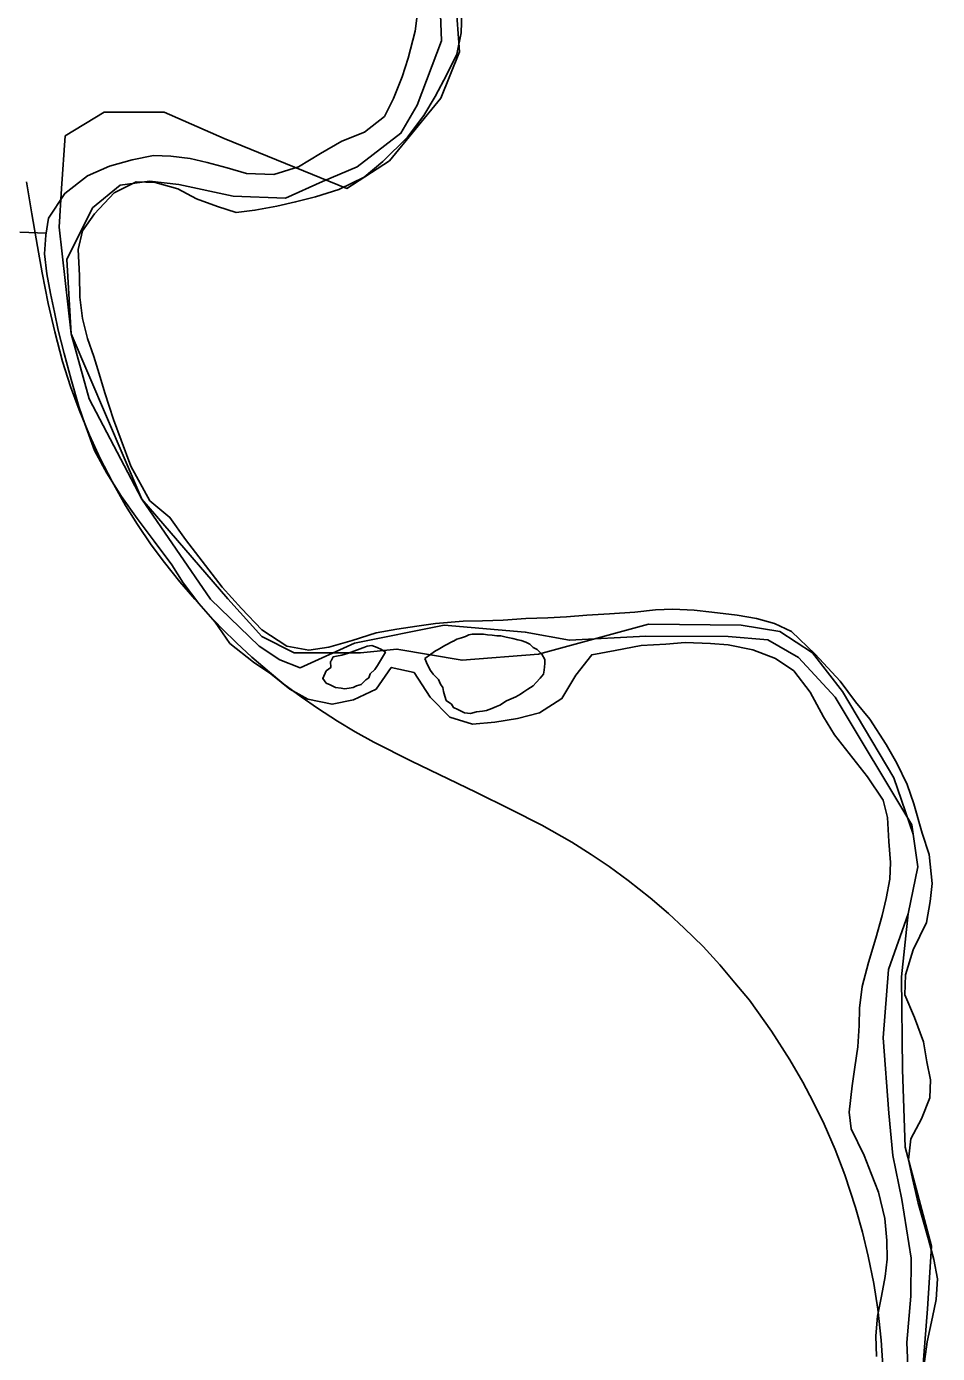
# Model space of a CAD drawing. Extents: x 2010165 to 2382125, y 1060529 to 1407316.
# Drawn here: x 2216436 to 2219163, y 1217199 to 1221171 of the extents above; entities that cross this region are included whole.
import ezdxf

# ---------------------------------------------------------------- set-up
doc = ezdxf.new("R2010")
doc.units = 0
for name, color, linetype in [('GM_X_Adjacent_County', 7, 'Continuous'), ('GM_X_Corporation', 7, 'Continuous'), ('GM_X_County', 7, 'Continuous'), ('GM_X_Major_River', 7, 'Continuous'), ('GM_X_Minor_River', 7, 'Continuous'), ('GM_X_Rail_Line', 7, 'Continuous')]:
    doc.layers.add(name, color=color, linetype=linetype)

msp = doc.modelspace()

# ---------------------------------------------------------------- linework, layer by layer
at = {"layer": 'GM_X_Adjacent_County'}
msp.add_lwpolyline([(2219118.3, 1217142.2), (2219133.3, 1217333.3), (2219144.6, 1217520.7), (2219065.9, 1217816.6), (2219058.4, 1218048.9), (2219054.6, 1218326.2), (2219075.1, 1218515), (2219103.6, 1218655.5), (2219090, 1218753.5), (2219032.2, 1218921.9), (2218878.6, 1219180.4), (2218788.6, 1219296.6), (2218691.2, 1219360.2), (2218575.1, 1219379), (2218297.8, 1219382.7), (2217968.1, 1219292.8), (2217739.6, 1219274.1), (2217544.8, 1219307.8), (2217436.1, 1219296.6), (2217237.5, 1219296.6), (2217140.1, 1219345.3), (2217039, 1219457.7), (2216781, 1219756.6), (2216623.1, 1220057.1), (2216570, 1220251), (2216533.2, 1220570.4), (2216540.7, 1220686.5), (2216551.9, 1220843.9), (2216668.1, 1220915.1), (2216847.9, 1220915.1), (2217027.7, 1220836.4), (2217394.9, 1220686.5), (2217522.3, 1220769), (2217675.9, 1220956.3), (2217732.1, 1221094.9), (2217720.9, 1221244.8)], dxfattribs=at)
at = {"layer": 'GM_X_Corporation'}
msp.add_lwpolyline([(2217672.3, 1221287), (2217677.8, 1221128.3), (2217605, 1220935.7), (2217556.6, 1220851.5), (2217425.9, 1220751.3), (2217321.5, 1220707.4), (2217211, 1220657.4), (2217054.6, 1220663.7), (2216892.3, 1220698.2), (2216804.1, 1220708.4), (2216715.8, 1220696.5), (2216633.4, 1220628.4), (2216556.7, 1220474), (2216570, 1220251), (2216781, 1219756.6), (2216986.5, 1219457), (2217132.5, 1219316.1), (2217194.5, 1219275.8), (2217254.6, 1219251.6), (2217417.3, 1219325.6), (2217686.2, 1219379.3), (2217928.8, 1219358.7), (2218061, 1219334.3), (2218289.7, 1219345.9), (2218536.4, 1219345.4), (2218654.6, 1219335.1), (2218746.7, 1219282.7), (2218856.6, 1219164), (2219086, 1218782), (2219103.6, 1218655.5), (2219075.1, 1218515), (2219016.4, 1218348.4), (2218999.7, 1218143.6), (2219017, 1217918.7), (2219028.7, 1217792.2), (2219056.3, 1217659.6), (2219083.8, 1217484.8), (2219083.4, 1217370.4), (2219071, 1217231.8), (2219078.5, 1217069.2)], dxfattribs=at)
at = {"layer": 'GM_X_County'}
msp.add_lwpolyline([(2217720.9, 1221244.8), (2217732.1, 1221094.9), (2217675.9, 1220956.3), (2217522.3, 1220769), (2217394.9, 1220686.5), (2217027.7, 1220836.4), (2216847.9, 1220915.1), (2216668.1, 1220915.1), (2216551.9, 1220843.9), (2216540.7, 1220686.5), (2216533.2, 1220570.4), (2216570, 1220251), (2216623.1, 1220057.1), (2216781, 1219756.6), (2217039, 1219457.7), (2217140.1, 1219345.3), (2217237.5, 1219296.6), (2217436.1, 1219296.6), (2217544.8, 1219307.8), (2217739.6, 1219274.1), (2217968.1, 1219292.8), (2218297.8, 1219382.7), (2218575.1, 1219379), (2218691.2, 1219360.2), (2218788.6, 1219296.6), (2218878.6, 1219180.4), (2219032.2, 1218921.9), (2219090, 1218753.5), (2219103.6, 1218655.5), (2219075.1, 1218515), (2219054.6, 1218326.2), (2219058.4, 1218048.9), (2219065.9, 1217816.6), (2219144.6, 1217520.7), (2219133.3, 1217333.3), (2219118.3, 1217142.2)], dxfattribs=at)
at = {"layer": 'GM_X_Major_River'}
for points in [[(2217608.6, 1221227.6), (2217599.2, 1221157.3), (2217577.9, 1221076.8), (2217560.4, 1221020.5), (2217534.9, 1220956), (2217507.4, 1220901.6), (2217447.7, 1220854.9), (2217379.9, 1220828.2), (2217316.2, 1220791.4), (2217250.5, 1220750.7), (2217176.6, 1220727.9), (2217094.5, 1220731.1), (2217036.3, 1220748.6), (2216976.2, 1220764.1), (2216926, 1220775.7), (2216867.9, 1220783.1), (2216815.9, 1220784.6), (2216751.9, 1220772), (2216684, 1220753.3), (2216618.2, 1220724.6), (2216550.6, 1220671.8), (2216501.3, 1220597.1), (2216493.7, 1220546.8), (2216490.2, 1220490.6), (2216496.7, 1220430.5), (2216507.2, 1220372.4), (2216519.7, 1220316.4), (2216530.2, 1220262.3), (2216548.8, 1220192.3), (2216569.5, 1220114.2), (2216592.2, 1220034.2), (2216610.6, 1219982.2), (2216639.4, 1219902.2), (2216676, 1219834.4), (2216720.6, 1219764.6), (2216767.2, 1219698.8), (2216817.8, 1219631.1), (2216870.5, 1219559.4), (2216905, 1219505.6), (2216951.6, 1219443.8), (2217000.1, 1219388.1), (2217044.7, 1219324.3), (2217115.2, 1219268.8), (2217167.5, 1219233.2), (2217224, 1219187.6), (2217278.3, 1219158.1), (2217350.5, 1219142.7), (2217414.4, 1219155.3), (2217482.2, 1219188.1), (2217527.7, 1219252.7), (2217595.8, 1219237.3), (2217644.5, 1219163.6), (2217703.1, 1219103.9), (2217771.3, 1219082.5), (2217837.3, 1219089.2), (2217905.3, 1219099.8), (2217971.2, 1219116.5), (2218038.8, 1219159.3), (2218080.3, 1219229.9), (2218127.8, 1219290.6), (2218197.7, 1219303.3), (2218275.7, 1219318), (2218349.7, 1219322.8), (2218407.7, 1219327.3), (2218483.8, 1219324.1), (2218535.8, 1219320.5)], [(2217738.9, 1221214.8), (2217737.4, 1221152.6), (2217723.9, 1221088.2), (2217694.4, 1221027.8), (2217659, 1220961.2), (2217625.4, 1220904.7), (2217576, 1220840.1), (2217502.5, 1220767.1), (2217446.9, 1220720.5), (2217371.2, 1220683.6), (2217301.3, 1220660.9), (2217241.4, 1220646.3), (2217185.4, 1220633.7), (2217119.5, 1220621), (2217063.5, 1220614.5), (2217007.3, 1220632), (2216945.1, 1220655.5), (2216888.8, 1220685), (2216820.6, 1220704.4), (2216764.5, 1220705.9), (2216698.7, 1220673.2), (2216639.2, 1220610.4), (2216603.7, 1220559.9), (2216590.1, 1220503.6), (2216594.8, 1220425.4), (2216595.4, 1220361.2), (2216603.9, 1220297.1), (2216618.5, 1220237.1), (2216636.9, 1220183.1), (2216653.4, 1220131.1), (2216669.9, 1220075.1), (2216696.6, 1219995.1), (2216719.2, 1219933.1), (2216747.9, 1219855.1), (2216804.8, 1219751.4), (2216865.3, 1219701.8), (2216911.9, 1219636), (2217021.2, 1219492.6), (2217079.8, 1219429), (2217140.4, 1219365.4), (2217214.9, 1219315.9), (2217281, 1219304.5), (2217341, 1219313.1), (2217410.9, 1219333.8), (2217482.7, 1219356.6), (2217544.7, 1219367.2), (2217604.6, 1219375.8), (2217660.6, 1219384.4), (2217742.6, 1219391.2), (2217800.7, 1219391.8), (2217862.7, 1219394.3), (2217930.7, 1219399), (2217996.7, 1219401.6), (2218052.7, 1219404.2), (2218112.7, 1219408.8), (2218180.8, 1219413.4), (2218256.8, 1219418.2), (2218318.8, 1219424.8), (2218370.8, 1219427.3), (2218434.9, 1219423.9), (2218486.9, 1219418.4), (2218563.1, 1219409.1), (2218621.2, 1219399.6), (2218675.4, 1219384.1), (2218725.6, 1219360.5), (2218796.3, 1219292.9), (2218871, 1219211.4), (2218917.6, 1219149.6)], [(2217628.3, 1219279.9), (2217636.6, 1219260), (2217644.8, 1219244), (2217653, 1219232.1), (2217669.2, 1219216.2), (2217675.4, 1219202.2), (2217681.6, 1219192.3), (2217683.7, 1219180.2), (2217687.9, 1219166.2), (2217692.1, 1219154.2), (2217708.3, 1219142.4), (2217714.4, 1219132.4), (2217726.5, 1219126.6), (2217746.7, 1219116.8), (2217764.7, 1219115), (2217782.7, 1219119.3), (2217800.7, 1219121.5), (2217812.7, 1219123.7), (2217828.7, 1219129.9), (2217842.6, 1219136.1), (2217852.6, 1219140.2), (2217872.4, 1219152.5), (2217886.4, 1219158.7), (2217900.3, 1219164.9), (2217914.3, 1219173.1), (2217924.2, 1219179.3), (2217936.1, 1219187.5), (2217952, 1219197.7), (2217961.9, 1219207.9), (2217973.8, 1219220.1), (2217983.6, 1219232.3), (2217985.5, 1219244.3), (2217987.2, 1219264.4), (2217987, 1219276.5), (2217978.8, 1219292.4), (2217964.6, 1219306.3), (2217952.5, 1219312.2), (2217942.4, 1219322.1), (2217930.3, 1219328), (2217916.2, 1219333.8), (2217906.1, 1219335.7), (2217892.1, 1219339.5), (2217882, 1219341.4), (2217872, 1219343.3), (2217855.9, 1219347.1), (2217843.9, 1219346.9), (2217829.8, 1219348.8), (2217815.8, 1219350.6), (2217803.7, 1219352.4), (2217791.7, 1219352.3), (2217769.7, 1219352), (2217759.7, 1219349.9), (2217749.7, 1219345.7), (2217737.7, 1219341.6), (2217723.8, 1219337.4), (2217713.8, 1219331.2), (2217712.9, 1219330.9)], [(2217628.3, 1219279.9), (2217636.6, 1219260), (2217644.8, 1219244), (2217653, 1219232.1), (2217669.2, 1219216.2), (2217675.4, 1219202.2), (2217681.6, 1219192.3), (2217683.7, 1219180.2), (2217687.9, 1219166.2), (2217692.1, 1219154.2), (2217708.3, 1219142.4), (2217714.4, 1219132.4), (2217726.5, 1219126.6), (2217746.7, 1219116.8), (2217764.7, 1219115), (2217782.7, 1219119.3), (2217800.7, 1219121.5), (2217812.7, 1219123.7), (2217828.7, 1219129.9), (2217842.6, 1219136.1), (2217852.6, 1219140.2), (2217872.4, 1219152.5), (2217886.4, 1219158.7), (2217900.3, 1219164.9), (2217914.3, 1219173.1), (2217924.2, 1219179.3), (2217936.1, 1219187.5), (2217952, 1219197.7), (2217961.9, 1219207.9), (2217973.8, 1219220.1), (2217983.6, 1219232.3), (2217985.5, 1219244.3), (2217987.2, 1219264.4), (2217987, 1219276.5), (2217978.8, 1219292.4), (2217964.6, 1219306.3), (2217952.5, 1219312.2), (2217942.4, 1219322.1), (2217930.3, 1219328), (2217916.2, 1219333.8), (2217906.1, 1219335.7), (2217892.1, 1219339.5), (2217882, 1219341.4), (2217872, 1219343.3), (2217855.9, 1219347.1), (2217843.9, 1219346.9), (2217829.8, 1219348.8), (2217815.8, 1219350.6), (2217803.7, 1219352.4), (2217791.7, 1219352.3), (2217769.7, 1219352), (2217759.7, 1219349.9), (2217749.7, 1219345.7), (2217737.7, 1219341.6), (2217723.8, 1219337.4), (2217713.8, 1219331.2), (2217712.9, 1219330.9)], [(2217346.2, 1219270.5), (2217346.4, 1219252.4), (2217332.5, 1219242.2), (2217322.8, 1219220), (2217333, 1219206.1), (2217345.1, 1219200.2), (2217361.2, 1219192.4), (2217377.3, 1219190.6), (2217387.3, 1219188.7), (2217401.3, 1219190.9), (2217413.3, 1219193.1), (2217423.3, 1219197.2), (2217437.3, 1219201.4), (2217451.1, 1219215.6), (2217461, 1219221.8), (2217464.9, 1219233.9), (2217478.8, 1219246.1), (2217486.6, 1219258.3), (2217510.1, 1219298.7), (2217498, 1219306.6), (2217485.9, 1219312.5), (2217469.8, 1219318.3), (2217455.8, 1219316.1), (2217445.8, 1219311.9), (2217442.6, 1219311.1)], [(2217346.2, 1219270.5), (2217346.4, 1219252.4), (2217332.5, 1219242.2), (2217322.8, 1219220), (2217333, 1219206.1), (2217345.1, 1219200.2), (2217361.2, 1219192.4), (2217377.3, 1219190.6), (2217387.3, 1219188.7), (2217401.3, 1219190.9), (2217413.3, 1219193.1), (2217423.3, 1219197.2), (2217437.3, 1219201.4), (2217451.1, 1219215.6), (2217461, 1219221.8), (2217464.9, 1219233.9), (2217478.8, 1219246.1), (2217486.6, 1219258.3), (2217510.1, 1219298.7), (2217498, 1219306.6), (2217485.9, 1219312.5), (2217469.8, 1219318.3), (2217455.8, 1219316.1), (2217445.8, 1219311.9), (2217442.6, 1219311.1)], [(2217442.6, 1219311.1), (2217407.3, 1219298.7)], [(2217442.6, 1219311.1), (2217407.3, 1219298.7)], [(2217712.9, 1219330.9), (2217687.9, 1219318.8), (2217678, 1219312.7), (2217668.1, 1219306.5), (2217660.1, 1219302.4), (2217628.3, 1219279.9)], [(2217712.9, 1219330.9), (2217687.9, 1219318.8), (2217678, 1219312.7), (2217668.1, 1219306.5), (2217660.1, 1219302.4), (2217628.3, 1219279.9)], [(2218535.8, 1219320.5), (2218610, 1219305.2), (2218678.3, 1219279.8), (2218732.7, 1219242.2), (2218781.3, 1219178.4), (2218821.9, 1219104.6), (2218854.4, 1219050.7), (2218953.6, 1218925.3), (2219000.2, 1218855.5), (2219012.7, 1218803.5), (2219017.3, 1218731.3), (2219021.8, 1218669.2), (2219020.3, 1218619), (2219008.8, 1218560.7), (2218997.2, 1218510.4), (2218977.8, 1218442.1), (2218956.4, 1218369.6), (2218937, 1218297.2), (2218929.5, 1218232.9), (2218928, 1218180.8), (2218924.5, 1218116.6), (2218915.1, 1218056.3), (2218907.5, 1218000), (2218898.2, 1217921.7), (2218904.6, 1217871.6), (2218943.4, 1217791.7), (2218963.9, 1217737.8), (2218986.4, 1217681.8), (2219005, 1217603.7), (2219011.6, 1217537.6), (2219012.1, 1217481.4), (2219006.6, 1217429.2), (2218995.1, 1217370.9), (2218983.6, 1217310.6), (2218978.1, 1217252.4), (2218980.6, 1217190.2)], [(2217407.3, 1219298.7), (2217400, 1219295.3), (2217380, 1219289), (2217364, 1219286.8), (2217354, 1219284.7), (2217348.2, 1219272.6), (2217346.2, 1219270.5)], [(2217407.3, 1219298.7), (2217400, 1219295.3), (2217380, 1219289), (2217364, 1219286.8), (2217354, 1219284.7), (2217348.2, 1219272.6), (2217346.2, 1219270.5)], [(2218917.6, 1219149.6), (2218960.1, 1219097.9), (2219008.8, 1219022.1), (2219041.3, 1218966.3), (2219071.9, 1218902.4), (2219092.4, 1218844.4), (2219117.2, 1218756.3), (2219137.7, 1218692.3), (2219146.5, 1218606.2), (2219140.9, 1218551.9), (2219129.5, 1218489.6), (2219090.2, 1218407), (2219066.8, 1218332.6), (2219065.3, 1218272.4), (2219093.9, 1218204.4), (2219120.6, 1218132.5), (2219131.1, 1218072.4), (2219141.6, 1218018.3), (2219140, 1217964.1), (2219114.5, 1217901.7), (2219083, 1217841.2), (2219075.6, 1217778.9), (2219088.1, 1217722.9), (2219104.7, 1217648.8), (2219121.2, 1217592.8), (2219135.7, 1217540.8), (2219152.2, 1217480.8), (2219162.7, 1217422.7), (2219159.3, 1217360.5), (2219147.7, 1217308.2), (2219132.3, 1217233.8), (2219121, 1217153.5)]]:
    msp.add_lwpolyline(points, dxfattribs=at)
at = {"layer": 'GM_X_Minor_River'}
msp.add_lwpolyline([(2216415.8, 1220555.8), (2216495.5, 1220552.8)], dxfattribs=at)
at = {"layer": 'GM_X_Rail_Line'}
msp.add_lwpolyline([(2218999.5, 1217161.9), (2218994.3, 1217239.3), (2218984.5, 1217331.7), (2218972.6, 1217408.6), (2218955.6, 1217490.7), (2218938.5, 1217562), (2218917.4, 1217635.8), (2218885.9, 1217734.4), (2218856.4, 1217809.3), (2218823.4, 1217885.2), (2218790.4, 1217952.8), (2218759.4, 1218011.7), (2218720.7, 1218078.3), (2218665.9, 1218164), (2218599.9, 1218256.9), (2218556.5, 1218309), (2218511.6, 1218362.2), (2218461, 1218416.9), (2218404.7, 1218472.7), (2218357.7, 1218516.6), (2218302.5, 1218563), (2218236.9, 1218615.2), (2218179.6, 1218657), (2218125.9, 1218693.1), (2218068.1, 1218729.8), (2217978.3, 1218780.4), (2217885.3, 1218827.9), (2217780.5, 1218879.5), (2217588, 1218971.9), (2217475.4, 1219028.7), (2217419.6, 1219060.2), (2217366.5, 1219091.7), (2217307.1, 1219130.9), (2217258, 1219165), (2217206.4, 1219202.7), (2217163.1, 1219238.3), (2217110.4, 1219283.2), (2217064.4, 1219326.6), (2217021.6, 1219367.9), (2216977.7, 1219413.9), (2216939.5, 1219456.7), (2216894.6, 1219508.9), (2216848.6, 1219567.2), (2216809.4, 1219619.9), (2216768.1, 1219680.3), (2216732.5, 1219737.6), (2216692.2, 1219809.3), (2216656.1, 1219878), (2216624.1, 1219948.2), (2216593.1, 1220023.6), (2216567.3, 1220093.8), (2216544, 1220168.7), (2216520.8, 1220256.9), (2216500.7, 1220341.6), (2216483.1, 1220434), (2216468.7, 1220513), (2216452.1, 1220610.6), (2216435.6, 1220706.6)], dxfattribs=at)

doc.saveas('drawing.dxf')
